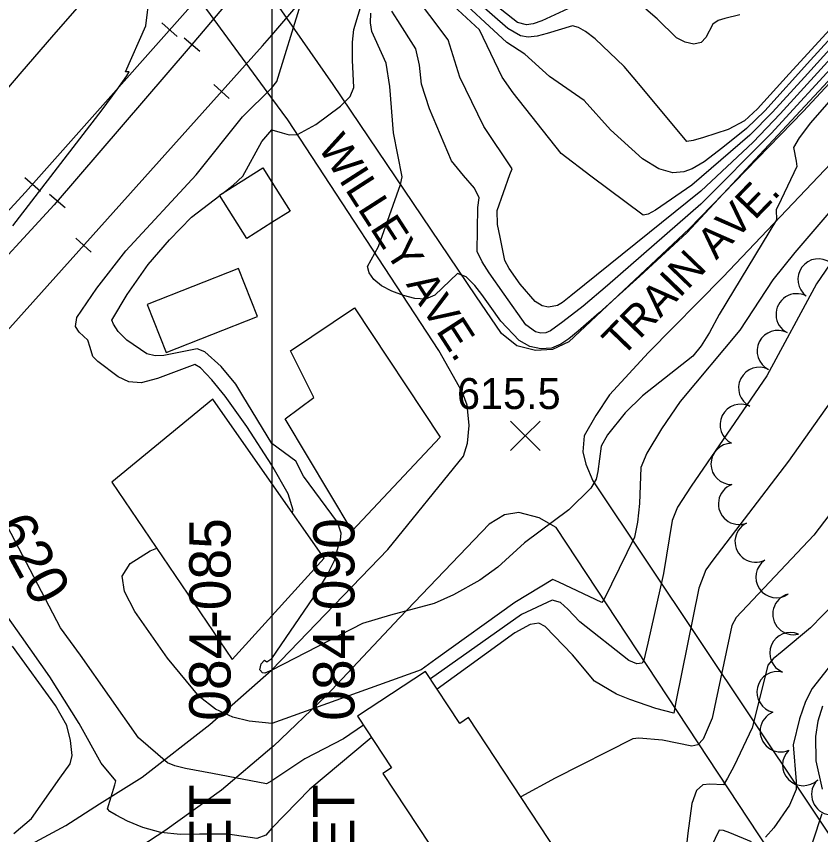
# Model space of a CAD drawing. Extents: x 79600 to 91800, y 75600 to 84400.
# Drawn here: x 84876.3 to 85265.8, y 82464.8 to 82861.2 of the extents above; entities that cross this region are included whole.
import ezdxf

# ---------------------------------------------------------------- set-up
doc = ezdxf.new("R2010")
doc.units = 0
for name, color, linetype in [('084-085$0$BLDG', 7, 'Continuous'), ('084-085$0$GRID', 7, 'Continuous'), ('084-085$0$INDEX', 7, 'Continuous'), ('084-085$0$INDXLBL', 7, 'Continuous'), ('084-085$0$INTER', 7, 'Continuous'), ('084-085$0$ROAD', 7, 'Continuous'), ('084-085$0$RR', 7, 'Continuous'), ('084-085$0$TI_SHEET', 7, 'Continuous'), ('084-090$0$BLDG', 7, 'Continuous'), ('084-090$0$GRID', 7, 'Continuous'), ('084-090$0$INDEX', 7, 'Continuous'), ('084-090$0$INTER', 7, 'Continuous'), ('084-090$0$ROAD', 7, 'Continuous'), ('084-090$0$ROAD-NAME', 7, 'Continuous'), ('084-090$0$RR', 7, 'Continuous'), ('084-090$0$SPOTMARK', 7, 'Continuous'), ('084-090$0$SPOTS', 7, 'Continuous'), ('084-090$0$TI_SHEET', 7, 'Continuous'), ('084-090$0$TREES', 7, 'Continuous')]:
    doc.layers.add(name, color=color, linetype=linetype)

# ---------------------------------------------------------------- blocks, each defined once
blk = doc.blocks.new('084-085$0$RRTICK100')
blk.add_line((0, -5), (0, 5))
blk = doc.blocks.new('084-090$0$SPOTX')
at = {"layer": '084-090$0$SPOTMARK'}
for p, q in [((-0.37, 0.358), (0.351, -0.358)), ((-0.012, 0), (0.347, 0.358)), ((-0.012, 0), (-0.37, -0.358))]:
    blk.add_line(p, q, dxfattribs=at)

msp = doc.modelspace()

# ---------------------------------------------------------------- linework, layer by layer
at = {"layer": '084-085$0$BLDG'}
for p, q in [((84995.64, 82787.81), (85000, 82780.91)), ((85000, 82634.96), (84971.43, 82675.79))]:
    msp.add_line(p, q, dxfattribs=at)
for points in [[(85000, 82761.34), (84987.87, 82753.68), (84974.68, 82774.57), (84995.64, 82787.81)], [(84971.43, 82675.79), (84922.58, 82635.63), (84980.86, 82549.75), (85000, 82570.89)]]:
    msp.add_lwpolyline(points, dxfattribs=at)
msp.add_lwpolyline([(84983.89, 82739.06), (84939.7, 82721.66), (84948.85, 82698.41), (84993.05, 82715.81)], close=True, dxfattribs=at)
at = {"layer": '084-085$0$GRID'}
msp.add_line((85000, 84000), (85000, 80000), dxfattribs=at)
at = {"layer": '084-085$0$INDEX'}
for points in [[(84874.6, 82759.72), (84917.82, 82816), (84925.14, 82825.84), (84929.8, 82832.36), (84930.87, 82834.35), (84929.19, 82834.44), (84939.03, 82856.69), (84940.75, 82871.34), (84942.25, 82872.89), (84947.4, 82873.2), (84956.1, 82869.93), (84958.72, 82870.85), (84964.15, 82880.92), (84969.84, 82895.2), (84972.28, 82901.78), (84973.81, 82907.52), (84973.05, 82918.25), (84973.63, 82921.97), (84982.55, 82935.49), (85000, 82956.13)], [(85000, 82490.9), (84997.49, 82489.48), (84971.24, 82494.38), (84958.17, 82496.8), (84953.05, 82498.19), (84949.51, 82499.61), (84935.43, 82511.71), (84907.27, 82551.85), (84897.69, 82565.09), (84858.98, 82638.74)]]:
    msp.add_lwpolyline(points, dxfattribs=at)
at = {"layer": '084-085$0$INTER'}
for points in [[(84843.69, 82793.19), (84879.09, 82834.53), (84893.52, 82851.15), (84905.78, 82865.17), (84911.45, 82873.39), (84918.04, 82888.63), (84926.02, 82903.14), (84929.62, 82910.46), (84937.21, 82918.94), (84957.02, 82932.39), (84966.69, 82941.49), (84978.36, 82953.76), (84986.09, 82962.92), (84990.92, 82976.79), (84995.72, 82998.19), (85000, 83007.23)], [(85000, 82643.82), (84987.88, 82662.62), (84977.39, 82677.21), (84970.89, 82685.14), (84965.44, 82690.95), (84962.71, 82692.6), (84944.63, 82685.82), (84936.79, 82683.74), (84930.67, 82684.21), (84925.56, 82686.65), (84915.81, 82694.1), (84913.29, 82696.53), (84912.09, 82700.85), (84910.87, 82704.43), (84906.73, 82708.27), (84904.97, 82710.94), (84905.52, 82715.32), (84915.17, 82729.57), (84929.27, 82747.69), (84963.43, 82784.51), (84985.82, 82812.5), (85000, 82826.7)], [(84976.12, 82775.48), (84981.35, 82779.49), (84986.02, 82783.81), (84995.12, 82800.59), (85000, 82806.31)], [(85000, 82654.25), (84985.99, 82677.46), (84982.54, 82683.09), (84975.46, 82691.56), (84967.59, 82698.73), (84963.82, 82700.24), (84947.77, 82696.96), (84943.49, 82696.72), (84939.54, 82697.79), (84929.84, 82704.4), (84925.53, 82708.5), (84923.4, 82712.09), (84922.47, 82714.12), (84929.92, 82726.48), (84940.1, 82740.97), (84950.41, 82753.01), (84961.16, 82764), (84974.76, 82774.44)], [(85000, 82518.61), (84988.99, 82519.88), (84981.1, 82521.8), (84972.72, 82525.58), (84964.85, 82531.77), (84949.4, 82550.28), (84933.61, 82572.88), (84928.6, 82582.69), (84927.55, 82590.13), (84931.45, 82596.17), (84941.15, 82602.25), (84944.34, 82603.55)], [(85000, 82468.03), (84997.16, 82464.63), (84992.74, 82463.02), (84978.7, 82465.06), (84964.89, 82465.11), (84955.7, 82464.96), (84946.24, 82465.81), (84937.48, 82468.22), (84930.08, 82471.41), (84924.64, 82474.25), (84921.56, 82475.99), (84920.44, 82477.28), (84923.96, 82489.01), (84924.41, 82490.84), (84917.34, 82499.54), (84906.76, 82518.7), (84892.54, 82541.22), (84878.81, 82560.85), (84872.17, 82570.21)], [(84874.98, 82465.44), (84883.55, 82472.65), (84897.38, 82492.14), (84902.31, 82499.07), (84903.26, 82503.19), (84902.55, 82510.38), (84900.66, 82517.69), (84895.3, 82527.32), (84874.42, 82556.14)], [(85000, 82544.52), (84996.63, 82543.06), (84995.46, 82543.24), (84994.19, 82544.74), (84994.78, 82547.58), (84996.44, 82549.38), (84997.5, 82548.58), (85000, 82550.22)]]:
    msp.add_lwpolyline(points, dxfattribs=at)
at = {"layer": '084-085$0$ROAD'}
for points in [[(85000, 82821.67), (84948.92, 82891.4), (84927.66, 82918.05), (84890.82, 82958.91), (84858.83, 82993.18)], [(84429.82, 82231.01), (84518.24, 82275.92), (84634.39, 82333.42), (84774.34, 82403.66), (84881.4, 82459.07), (84900.29, 82469.29), (84916.55, 82479.79), (84937.27, 82492.66), (84969.9, 82518.15), (84999.9, 82544.53), (85000, 82544.64)], [(85000, 82507.03), (84975.62, 82486.4), (84948.18, 82466.67), (84909.67, 82441.44), (84871.27, 82421.76), (84821.34, 82396.87), (84727.19, 82347.77), (84586.14, 82278.6), (84439.32, 82205.29)]]:
    msp.add_lwpolyline(points, dxfattribs=at)
at = {"layer": '084-085$0$RR'}
for points in [[(85000, 82911.78), (84986.39, 82895.32), (84880.74, 82776.02), (84821.78, 82712.13), (84802.83, 82692.65), (84778.04, 82669.55), (84733.35, 82630.36), (84690.01, 82594.42), (84636.85, 82553.3), (84565.7, 82504.11), (84480.11, 82447.38), (84431.32, 82416.33), (84397.27, 82394.38), (84374.88, 82379.85)], [(85000, 82893.4), (84960.48, 82846.59), (84894.54, 82769.98), (84855.59, 82727.6), (84807.43, 82680.03), (84772.85, 82648.51), (84740.55, 82619.93), (84705.34, 82590.56), (84669.94, 82563.19), (84623.97, 82528.77), (84587.02, 82502.16), (84545.01, 82473.34), (84482.7, 82435.06), (84386.2, 82373.74), (84378.88, 82369.01)], [(84386.2, 82373.74), (84409.68, 82387.71), (84431.96, 82399.2), (84463.45, 82415.26), (84498.48, 82432.43), (84531.18, 82450.97), (84564.19, 82469.05), (84599.66, 82488.39), (84633.3, 82506.48), (84661.84, 82524.36), (84688.67, 82543), (84711.49, 82561.6), (84743.35, 82586.61), (84778.71, 82617.38), (84813.9, 82649.84), (84859, 82694.9), (84995.52, 82846.93), (85000, 82852.17)]]:
    msp.add_lwpolyline(points, dxfattribs=at)
at = {"layer": '084-090$0$BLDG'}
for points in [[(85000, 82780.91), (85008.83, 82766.92), (85000, 82761.34)], [(85000, 82570.89), (85025.3, 82598.82), (85000, 82634.96)]]:
    msp.add_lwpolyline(points, dxfattribs=at)
for points in [[(85009.02, 82699.16), (85040, 82720), (85081.53, 82657.42), (85038.91, 82612.08), (85006.41, 82666.25), (85020.36, 82676.58)], [(85091.05, 82518.75), (85074.45, 82543.94), (85041.43, 82522.18), (85057.9, 82497.19), (85053.8, 82494.49), (85109.95, 82409.3), (85151.3, 82436.55), (85095.28, 82521.54)]]:
    msp.add_lwpolyline(points, close=True, dxfattribs=at)
at = {"layer": '084-090$0$GRID'}
msp.add_line((85000, 84000), (85000, 80000), dxfattribs=at)
at = {"layer": '084-090$0$INDEX'}
for points in [[(85333.11, 82909.74), (85275.74, 82846.41), (85246.21, 82813.97), (85233.07, 82800.3), (85207.73, 82776.63), (85144.78, 82725.89), (85140.69, 82722.69), (85138.33, 82721.19), (85133.99, 82720.42), (85130.93, 82721.01), (85127.46, 82723.04), (85120.22, 82731.53), (85115, 82739.16), (85112.84, 82742.9), (85110.54, 82754.2), (85109.34, 82760.34), (85109.18, 82767.15), (85115.25, 82784.69), (85116.33, 82787.45), (85102.66, 82807.94), (85091.12, 82831.85), (85085.36, 82849.88), (85067.69, 82873.61)], [(85272.45, 82744.35), (85263.76, 82731.63), (85239.69, 82687.05), (85203.1, 82633.61), (85196.4, 82623.45), (85193.88, 82617.03), (85189.74, 82591.36), (85182.11, 82557.6), (85180.16, 82549.34), (85179.32, 82547.86), (85176.83, 82547.52), (85172.82, 82549.13), (85149.12, 82567.95), (85143.38, 82574.01), (85139.87, 82577.35), (85135.76, 82578.47), (85120.98, 82571.5), (85076.81, 82540.36)], [(85266.72, 82527.11), (85264.46, 82519.78), (85263.27, 82512.38), (85263.42, 82500.58), (85266.47, 82486.94)], [(85044.32, 82517.8), (85034.7, 82511.25), (85015.95, 82501.52), (85000, 82490.9)], [(85266.41, 82474.95), (85261.78, 82461.24), (85254.41, 82443.41), (85251.89, 82440.49), (85248.68, 82440), (85237.28, 82445.41), (85233.7, 82446.93), (85230.43, 82447.55), (85227.56, 82447.07), (85221.06, 82444.01), (85189.83, 82417.17), (85132.21, 82359.87), (85114.36, 82344.02), (85071.03, 82309.73), (85060.47, 82301.58), (85052.89, 82297.2), (85050.26, 82296.38), (85000, 82303.04)]]:
    msp.add_lwpolyline(points, dxfattribs=at)
at = {"layer": '084-090$0$INTER'}
for points in [[(85000, 82806.31), (85004.95, 82804.74), (85008.36, 82803.87), (85012.39, 82804.05), (85021.31, 82808.83), (85033.25, 82817.79), (85037.88, 82822.41), (85039.73, 82826.71), (85039.14, 82840.01), (85039.07, 82848.77), (85039.77, 82854.89), (85043.85, 82868.75), (85047.56, 82875.84), (85058.34, 82890.61), (85149.96, 82994.06), (85158.08, 83003.75), (85188.91, 83049.33), (85251.56, 83146.8), (85258.81, 83159.62), (85266.74, 83172.6), (85271.01, 83177.99), (85275.04, 83181.91), (85277.15, 83183.25)], [(85307.15, 82886.4), (85258.03, 82831.86), (85242.51, 82814.76), (85231.47, 82803.62), (85203.33, 82779.43), (85185.73, 82767.36), (85182.21, 82765.37), (85179.78, 82764.96), (85154.54, 82783.79), (85140.05, 82794.75), (85116.87, 82824.23), (85111.51, 82831.74), (85100.64, 82854.68), (85081.68, 82872.27), (85076.03, 82877.47), (85073.03, 82880.91), (85072.68, 82883.58), (85083.56, 82898.85), (85154.58, 82980.91), (85165.35, 82993.95)], [(85302.87, 82886.23), (85260.94, 82839.98), (85238.81, 82815.54), (85229.87, 82806.94), (85218.37, 82797.71), (85209.43, 82790.73), (85203.49, 82787.34), (85199.55, 82785.97), (85194.2, 82785.52), (85187.45, 82787.34), (85179.5, 82792.28), (85163.97, 82806.28), (85151.31, 82820.48), (85134.42, 82832.16), (85122.57, 82842.95), (85113.79, 82848.51), (85086.18, 82874.22), (85081.79, 82878.85), (85079.55, 82882.51), (85079.41, 82885.72), (85084.02, 82893.88), (85125.64, 82944.11), (85151.79, 82973.12), (85165.07, 82988.73)], [(85298.59, 82886.06), (85250.51, 82833.4), (85235.22, 82816.41), (85228.88, 82810.66), (85221.07, 82806.51), (85209.01, 82802.55), (85204.02, 82801.16), (85201.05, 82800.68), (85179.4, 82826.61), (85170.58, 82836.97), (85156.66, 82850.32), (85151.9, 82853.85), (85148.49, 82855.92), (85145.65, 82856.7), (85133.38, 82852.99), (85128.51, 82851.57), (85124.16, 82851.15), (85120.38, 82851.74), (85114.23, 82855.36), (85099.11, 82868.58)], [(85160.19, 82872.74), (85130.69, 82859.13), (85126.61, 82857.69), (85123.4, 82857.13), (85118.99, 82858.2), (85101.61, 82872.14)], [(85000, 82826.7), (85002.39, 82829.67), (85013.81, 82866.83)], [(85226.61, 82861.97), (85219.36, 82860.19), (85216.16, 82859.29), (85213.6, 82857.51), (85210.14, 82851.06), (85207.84, 82848.52), (85204.35, 82847.81), (85200.16, 82848.74), (85195.97, 82850.88), (85186.55, 82860), (85181.18, 82864.81)], [(85275.9, 82836.86), (85200.97, 82756.4), (85178.19, 82735.33), (85158.5, 82717.66), (85148.29, 82708.78), (85143.82, 82705), (85139.99, 82702.42), (85135.4, 82700.53), (85130.31, 82700.12), (85125.02, 82701.35), (85119.83, 82704.24), (85110.95, 82713.56), (85105.71, 82720.93), (85101.68, 82726.52), (85098.26, 82730.91), (85094.12, 82734.99), (85089.98, 82736.64), (85078.98, 82726.15), (85074.41, 82724.32), (85069.24, 82724.49), (85063.73, 82725.96), (85058.19, 82728.12), (85053.18, 82730.78), (85049.32, 82733.8), (85047.07, 82737.04), (85046.25, 82740.07), (85051.59, 82749.81), (85062.24, 82779.71), (85063.17, 82783.55), (85058.98, 82804.76), (85057.2, 82827.3), (85055.35, 82838.5), (85049.97, 82850.31), (85048.48, 82853.95), (85047.81, 82858.13), (85048, 82862.74)], [(85275.82, 82841.64), (85241.89, 82804.55), (85207.8, 82770.19), (85162.63, 82730.8), (85150.76, 82720.79), (85140.95, 82713.3), (85134.88, 82708.87), (85132.67, 82707.95), (85130.26, 82707.76), (85127.76, 82708.34), (85122.99, 82711.85), (85112.57, 82726.66), (85105.33, 82736.93), (85101.87, 82742.31), (85099.51, 82747.37), (85099.75, 82768.68), (85100.46, 82773.27), (85098.13, 82778.09), (85092.77, 82784.09), (85087.04, 82791.18), (85076.34, 82816.45), (85072.48, 82828.45), (85071.45, 82837.61), (85069.79, 82845.47), (85061, 82859.3), (85058.09, 82863.78)], [(85274.2, 82825.06), (85260.91, 82809.6), (85255.33, 82802.47), (85252.63, 82797.79), (85253.95, 82791.16), (85254.21, 82788.43), (85246.62, 82772.46), (85244.24, 82767.48), (85244.48, 82762.7), (85216.67, 82716.85), (85211.94, 82708.14), (85207.92, 82701.64), (85203.9, 82696.66), (85179.52, 82677.35), (85171.06, 82669.1), (85162.52, 82658.51), (85159.43, 82653.06), (85157.88, 82640.74), (85157.01, 82637.12), (85154.44, 82632.65), (85143.9, 82622.2), (85122.3, 82606.13), (85109.45, 82594.43), (85100.76, 82588.13), (85088, 82580.99), (85078.65, 82576.85), (85057.53, 82571.09), (85043.89, 82567.09), (85000, 82544.52)], [(85272.58, 82769.51), (85253.22, 82746.86), (85242.68, 82733.67), (85226.68, 82709.25), (85197.72, 82674.6), (85188.68, 82661.48), (85181.6, 82649.6), (85178.71, 82642.73), (85178.11, 82625.2), (85177.11, 82616.19), (85175.61, 82608.94), (85160.78, 82578.54), (85159.82, 82577.33), (85138.92, 82587.07), (85136.16, 82588.41), (85117.74, 82577.33), (85079.44, 82549.85), (85072.39, 82544.64), (85000, 82518.61)], [(85280.68, 82688.94), (85250.18, 82645.78), (85213.54, 82597.85), (85210.15, 82593.11), (85206.86, 82584.31), (85195.6, 82529.17), (85194.68, 82523.74), (85186.04, 82525.94), (85173.31, 82530.38), (85166.96, 82532.91), (85156.25, 82539.23), (85145.6, 82551.91), (85132.38, 82565.72), (85129.29, 82567.25), (85125.15, 82566.62), (85117.74, 82562.6), (85080.12, 82535.34)], [(85000, 82550.22), (85020.23, 82579.78), (85026.86, 82590.52), (85030.37, 82597.71), (85032.24, 82604.79), (85033.25, 82607.45), (85033.63, 82610.95), (85031.86, 82616.19), (85015.4, 82638.54), (85011.57, 82645.77), (85000, 82654.25)], [(85298.64, 82657.37), (85262.43, 82609.86), (85224.91, 82570.03), (85222.85, 82566.22), (85216.22, 82534.97), (85213.26, 82521.3), (85208.89, 82511.05), (85206.3, 82508.39), (85203.43, 82507.66), (85189.15, 82510.59), (85177.72, 82511.58), (85174.76, 82511.22), (85137.18, 82492.2), (85120.6, 82483.13)], [(85009.92, 82620.8), (85010.31, 82622.05), (85007.91, 82629.97), (85000, 82643.82)], [(85278.8, 82583.44), (85260.9, 82565.03), (85247.1, 82553.56), (85242.78, 82550), (85240.21, 82546.93), (85234.45, 82523.49), (85232.69, 82516.57), (85223.98, 82498.18), (85220.75, 82492.17), (85218.66, 82488.96), (85212.17, 82489.31), (85208.71, 82488.99), (85205.58, 82486.14), (85203.43, 82479.96), (85201.43, 82465.47), (85200.78, 82459.73), (85198.83, 82457.92), (85185.02, 82454.57), (85178.34, 82452.67), (85171.61, 82450.07), (85152.67, 82438.96), (85150.65, 82437.53)], [(85269.47, 82545.47), (85261.75, 82535.66), (85258.43, 82529.36), (85255.48, 82520.97), (85252.47, 82508.35), (85253.98, 82490.62), (85253.92, 82486.75), (85250.63, 82479.19), (85243.08, 82468.14), (85239, 82463.69)], [(85048.25, 82511.83), (85047.09, 82510.97), (85018.47, 82486.83), (85000, 82468.03)], [(85232.22, 82461.39), (85221.78, 82465.7), (85218.77, 82466.84), (85216.67, 82467.06), (85208.75, 82450.49)]]:
    msp.add_lwpolyline(points, dxfattribs=at)
at = {"layer": '084-090$0$ROAD'}
for points in [[(85860.46, 83480.29), (85853.35, 83465.55), (85817.97, 83421.51), (85773.28, 83366.26), (85731.88, 83322), (85677.49, 83264.34), (85609.66, 83191.27), (85538.01, 83114.6), (85468.96, 83041.05), (85400.81, 82969.05), (85352.84, 82918.24), (85257.36, 82815.09), (85202.04, 82758.35), (85143.76, 82703.58), (85135.92, 82699.8), (85127.74, 82699.41), (85118.61, 82701.64), (85111.3, 82707.59), (85098.77, 82725.83), (85029.67, 82828.28), (85000, 82871.03)], [(85449.97, 82978.79), (85218.48, 82734.89), (85182.41, 82698.41), (85163.46, 82677.84), (85156.92, 82667.9), (85151.31, 82657.96), (85150.61, 82650.23), (85152.06, 82644.38), (85155.38, 82636.23), (85284.11, 82443.52)], [(85000, 82544.64), (85056.13, 82602.98), (85092.89, 82648.12), (85094.68, 82654.47), (85095.53, 82662.97), (85094.66, 82672.84), (85092.28, 82678.99), (85080.81, 82699.41), (85007.76, 82811.08), (85000, 82821.67)], [(85265.2, 82420.25), (85137.7, 82613.67), (85129.47, 82618.38), (85119.56, 82620.9), (85112.63, 82619.75), (85105.26, 82615.2), (85061.86, 82569.85), (85026.42, 82532.29), (85000.73, 82507.64), (85000, 82507.03)]]:
    msp.add_lwpolyline(points, dxfattribs=at)
at = {"layer": '084-090$0$RR'}
msp.add_lwpolyline([(85000, 82852.17), (85090.45, 82957.95), (85127.97, 83004.02), (85155.11, 83039.33), (85179, 83074.61), (85206.51, 83117.96), (85232.2, 83158.36), (85258.32, 83203.08)], dxfattribs=at)
at = {"layer": '084-090$0$TREES'}
for centre, radius, start, end in [((85264.74, 82733.8), 10, 53.6452, 233.6452), ((85254.16, 82716.89), 10, 62.298, 242.298), ((85245.01, 82699.11), 10, 63.238, 243.238), ((85236.01, 82681.26), 9.99, 63.238, 243.238), ((85227.08, 82663.38), 10, 63.6758, 243.6758), ((85222.68, 82644.42), 10, 90.1772, 270.1772), ((85226.27, 82625.07), 10, 110.8426, 290.8426), ((85234.28, 82606.78), 10, 116.481, 296.481), ((85244.41, 82589.59), 10, 124.554, 304.554), ((85252.6, 82571.68), 10, 104.5521, 284.5521), ((85251.17, 82552.81), 10, 66.7848, 246.7848), ((85244.93, 82533.88), 10, 76.6991, 256.6991), ((85246.46, 82514.92), 10, 112.5556, 292.5556), ((85257.32, 82498.56), 10, 134.5945, 314.5945), ((85271.36, 82484.32), 10, 134.6066, 314.6066)]:
    msp.add_arc(centre, radius, start, end, dxfattribs=at)

# ---------------------------------------------------------------- block references
at = {"layer": '084-085$0$RR'}
for p, rotation in [((84950.45, 82854.73), -131.52796435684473), ((84961.37, 82847.65), -130.17244378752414), ((84975.68, 82824.84), 48.0771701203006), ((84884.15, 82779.87), -131.52796435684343), ((84896.15, 82771.85), -130.7184808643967), ((84908.86, 82750.43), 48.07717012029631)]:
    msp.add_blockref('084-085$0$RRTICK100', p, dxfattribs=dict(at, rotation=rotation))
at = {"layer": '084-090$0$SPOTS', "xscale": 20, "yscale": 20}
msp.add_blockref('084-090$0$SPOTX', (85122.94, 82658.03), dxfattribs=at)

# ---------------------------------------------------------------- texts
at = {"layer": '084-085$0$INDXLBL'}
msp.add_text('620', height=20, rotation=298.4525, dxfattribs=at).set_placement((84864.51, 82613.69))
at = {"layer": '084-085$0$TI_SHEET'}
for s, p in [('084-090', (85040, 82520)), ('SHEET', (85040, 82400))]:
    msp.add_text(s, height=20, rotation=90, dxfattribs=at).set_placement(p)
at = {"layer": '084-090$0$ROAD-NAME'}
for s, rotation, p in [('WILLEY AVE.', 302.7582, (85021.95, 82798.02)), ('TRAIN AVE.', 45.9887, (85169.53, 82695.62))]:
    msp.add_text(s, height=15, rotation=rotation, dxfattribs=at).set_placement(p)
at = {"layer": '084-090$0$SPOTS'}
msp.add_text('615.5', height=15, dxfattribs=at).set_placement((85089.67, 82671.02))
at = {"layer": '084-090$0$TI_SHEET'}
for s, p in [('084-085', (84980, 82520)), ('SHEET', (84980, 82400))]:
    msp.add_text(s, height=20, rotation=90, dxfattribs=at).set_placement(p)

doc.saveas('drawing.dxf')
